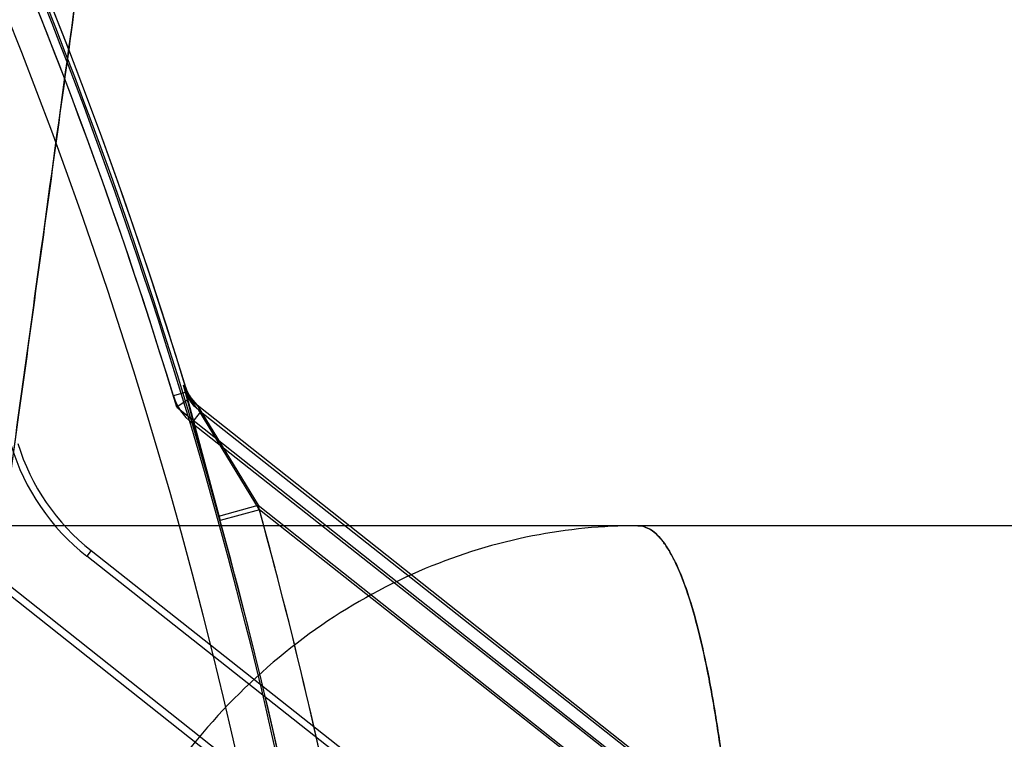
# Model space of a CAD drawing. Header units: millimetres. Extents: x 0 to 297, y 0 to 210.
# Tile 446 of 455: x 242.9437 to 243.0285, y 160.1041 to 160.1661. Entities that reach past the tile are written whole.
import ezdxf

# ---------------------------------------------------------------- set-up
doc = ezdxf.new("R2010")
doc.units = ezdxf.units.MM
doc.header["$LTSCALE"] = 16.335
doc.layers.get('0').update_dxf_attribs({"linetype": 'CONTINUOUS'})
for name, color, linetype in [('AXES_REF', 7, 'CONTINUOUS'), ('INTFCLR_1', 7, 'CONTINUOUS'), ('INTFCLR_144815', 7, 'CONTINUOUS'), ('INTFCLR_72935', 7, 'CONTINUOUS')]:
    doc.layers.add(name, color=color, linetype=linetype)

msp = doc.modelspace()

# ---------------------------------------------------------------- linework, layer by layer
at = {"color": 7, "linetype": 'Continuous'}
for radius in [6.787079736, 6.7865, 6.743039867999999]:
    msp.add_circle((241.4889104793, 154.7114782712), radius, dxfattribs=at)
msp.add_arc((241.4889104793, 154.7114782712), 6.72, 278.2771290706, 261.7228709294, dxfattribs=at)
at = {"layer": 'AXES_REF', "color": 7, "linetype": 'Continuous'}
msp.add_arc((241.4889104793, 154.7114782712), 6.874, 113.0826847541, 66.9173152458, dxfattribs=at)
at = {"layer": 'AXES_REF', "color": 9, "linetype": 'Continuous'}
msp.add_arc((241.4889104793, 154.7114782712), 6.191158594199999, 94.4118118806, 85.5881881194, dxfattribs=at)
at = {"layer": 'INTFCLR_1', "color": 9, "linetype": 'Continuous'}
for p, q in [((242.9581027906, 160.1340129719), (242.9569222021, 160.1336528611)), ((242.9579263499, 160.1341522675), (242.9609533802, 160.1229170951)), ((242.9585169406, 160.1313182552), (242.9592817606, 160.1322870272)), ((242.9591038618, 160.1324274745), (243.0381688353, 160.0700077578)), ((242.9643246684, 160.1238465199), (242.9591038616, 160.1324274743)), ((242.9643246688, 160.1238465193), (242.9609533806, 160.1229170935)), ((243.0360000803, 160.0672606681), (242.9643246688, 160.1238465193)), ((242.9498419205, 160.1203298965), (242.9494624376, 160.1198492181))]:
    msp.add_line(p, q, dxfattribs=at)
at = {"layer": 'INTFCLR_1', "color": 6, "linetype": 'Continuous'}
for p, q in [((242.9581027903, 160.134012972), (242.9579263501, 160.1341522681)), ((243.0284741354, 160.0760888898), (242.9585169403, 160.1313182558)), ((242.9498419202, 160.1203298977), (243.0236115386, 160.0620907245)), ((243.0230263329, 160.0617724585), (242.9494624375, 160.1198492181))]:
    msp.add_line(p, q, dxfattribs=at)
for centre, radius, start, end in [((242.553106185, 160.0104782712), 0.423418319, 16.9630954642, 50.66033312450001), ((242.553106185, 160.0104782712), 0.4221840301, 16.9630954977, 50.6004938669), ((242.553106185, 160.0104782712), 0.4195535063, 10.8985890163, 42.7086480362), ((242.9614505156, 160.1350341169), 0.0047342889, 196.9630937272, 231.7098301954), ((242.9614505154, 160.1350341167), 0.0035, 196.9630922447, 231.7098367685), ((242.9614505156, 160.1350341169), 0.0193467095, 196.9630953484, 231.7098366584), ((242.9614505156, 160.1350341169), 0.0187342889, 196.9630993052, 231.7098335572)]:
    msp.add_arc(centre, radius, start, end, dxfattribs=at)
at = {"layer": 'INTFCLR_1', "color": 9, "linetype": 'Continuous'}
for centre, radius, start, end in [((242.553106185, 160.0104782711), 0.4230504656, 4.2349584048, 43.61014177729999), ((242.5531061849, 160.0104782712), 0.4265594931, 4.2349578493, 15.4129247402)]:
    msp.add_arc(centre, radius, start, end, dxfattribs=at)
msp.add_open_spline([(242.9591038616, 160.1324274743), (242.9585574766, 160.1328588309), (242.9581291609, 160.13348633), (242.9579263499, 160.1341522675)], degree=3, dxfattribs=at)
at = {"layer": 'INTFCLR_144815', "color": 9, "linetype": 'Continuous'}
msp.add_line((243.0292331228, 160.1224782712), (242.8067616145, 160.1224782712), dxfattribs=at)
at = {"layer": 'INTFCLR_144815', "color": 7, "linetype": 'Continuous'}
for points, knots in [([(242.9949208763, 160.5484094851), (242.9952756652, 160.5484164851), (242.9953949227, 160.5472775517), (242.9955088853, 160.5463138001), (242.9955381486, 160.5450551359), (242.9955379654, 160.5438616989), (242.9955125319, 160.5426153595), (242.995469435, 160.5413374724), (242.9954031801, 160.5398541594), (242.9953261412, 160.5384399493), (242.9952418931, 160.5370632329), (242.9951647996, 160.5358940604), (242.9950789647, 160.5346694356), (242.994984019, 160.5333817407), (242.994871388, 160.5319246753), (242.9947375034, 160.5302691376), (242.9945862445, 160.5284761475), (242.9944155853, 160.5265266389), (242.9942229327, 160.5243986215), (242.9940067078, 160.5220853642), (242.9937637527, 160.5195591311), (242.9934875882, 160.5167618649), (242.9931745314, 160.5136709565), (242.9928257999, 160.5103075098), (242.9924359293, 160.5066260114), (242.9919830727, 160.5024357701), (242.9914811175, 160.4978829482), (242.9909223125, 160.4929038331), (242.9902957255, 160.487410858), (242.9895662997, 160.4811189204), (242.9887431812, 160.4741285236), (242.9878057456, 160.4662804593), (242.9867434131, 160.4575080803), (242.9855145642, 160.4474938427), (242.9841183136, 160.4362561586), (242.9825236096, 160.423570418), (242.9807141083, 160.4093320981), (242.9787132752, 160.3937471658), (242.9765228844, 160.3768399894), (242.9741807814, 160.3589082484), (242.9716687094, 160.3398151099), (242.9690243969, 160.31984771), (242.9662547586, 160.2990559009), (242.9633769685, 160.2775644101), (242.9603696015, 160.2552102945), (242.9572129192, 160.2318470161), (242.9539284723, 160.2076350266), (242.9505602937, 160.182896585), (242.9471217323, 160.1577250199), (242.943583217, 160.1319013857), (242.9398921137, 160.105042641), (242.93737534, 160.0867803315), (242.9360847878, 160.0774282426)], [0, 0, 0, 0, 0.002241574, 0.0047132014, 0.0072224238, 0.0098766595, 0.0123398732, 0.0150736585, 0.0179599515, 0.0217167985, 0.0240207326, 0.0266725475, 0.029118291, 0.0317754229, 0.0348287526, 0.0383497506, 0.0422672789, 0.04619496, 0.0507115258, 0.0557645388, 0.0608710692, 0.06674290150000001, 0.0735202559, 0.0804956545, 0.0881030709, 0.09690564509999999, 0.1071187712, 0.1170366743, 0.1285552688, 0.1420419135, 0.1570478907, 0.1730174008, 0.1919691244, 0.2128662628, 0.236750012, 0.2635013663, 0.293630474, 0.3274143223, 0.3627565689, 0.4013226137, 0.4416480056, 0.4844039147, 0.5285543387, 0.5741462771, 0.6213734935, 0.6710334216, 0.7230689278, 0.7757171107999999, 0.8287434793, 0.8835499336, 0.9403646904, 1, 1, 1, 1]), ([(242.9360847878, 160.0774282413), (242.9372606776, 160.0859465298), (242.9394653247, 160.1019439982), (242.9425694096, 160.1245136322), (242.9452975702, 160.1443967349), (242.9477094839, 160.1620127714), (242.9498573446, 160.1777323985), (242.9517733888, 160.1917824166), (242.9535049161, 160.2045018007), (242.9550897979, 160.21616449), (242.9565364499, 160.2268291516), (242.9578370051, 160.2364332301), (242.9589870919, 160.2449395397), (242.9600124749, 160.2525343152), (242.9609277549, 160.2593228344), (242.9617418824, 160.2653695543), (242.9624677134, 160.2707669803), (242.9631191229, 160.2756162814), (242.9636997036, 160.27994259), (242.9642273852, 160.283878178), (242.9646984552, 160.2873943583), (242.9651198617, 160.2905421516), (242.9655016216, 160.293395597), (242.9658480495, 160.2959864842), (242.9661641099, 160.298351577), (242.9664490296, 160.3004846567), (242.9667098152, 160.3024379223), (242.9669487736, 160.3042284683), (242.9671670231, 160.3058644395), (242.9673742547, 160.3074183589), (242.9675679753, 160.3088714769), (242.9678067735, 160.3106633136), (242.9679758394, 160.3119323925), (242.9680917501, 160.3128029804)], [0, 0, 0, 0, 0.1086009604, 0.2039477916, 0.2877238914, 0.3620651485, 0.4285031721, 0.4880977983, 0.5411506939, 0.5906228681, 0.6367442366, 0.6770723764, 0.71302358, 0.7451511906, 0.7738599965, 0.7995341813, 0.8222066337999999, 0.8426397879, 0.8613279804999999, 0.8773350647, 0.892788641, 0.9061319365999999, 0.9174444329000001, 0.9291470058, 0.9391444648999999, 0.9475796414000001, 0.9563257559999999, 0.9640319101, 0.9703936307, 0.9771701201, 0.9838307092, 0.9889079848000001, 1, 1, 1, 1])]:
    msp.add_open_spline(points, degree=3, knots=knots, dxfattribs=at)
at = {"layer": 'INTFCLR_144815', "color": 9, "linetype": 'Continuous'}
for points, knots in [([(242.9969043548, 160.1224782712), (242.9938741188, 160.1224782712), (242.9876078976, 160.121866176), (242.9783330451, 160.1190295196), (242.9694001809, 160.1141335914), (242.9613786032, 160.10729829), (242.9547597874, 160.098878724), (242.9498721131, 160.0894018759), (242.9468329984, 160.0794689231), (242.9459580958, 160.0727132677), (242.9457998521, 160.0694090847)], [0, 0, 0, 0, 0.1120066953, 0.2310131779, 0.3561439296, 0.4858595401, 0.6179059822, 0.7494999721, 0.8777274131, 1, 1, 1, 1]), ([(242.996904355, 160.1224782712), (242.9972907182, 160.1224782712), (242.9981707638, 160.1221636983), (242.999238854, 160.1210103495), (243.0000171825, 160.1196445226), (243.000637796, 160.1182387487), (243.0013185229, 160.1164095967), (243.0021092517, 160.1136924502), (243.0029549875, 160.1099251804), (243.0035829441, 160.1063684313), (243.0039925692, 160.1036355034), (243.0042267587, 160.1019337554), (243.0045861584, 160.0991623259), (243.005074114, 160.0947527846), (243.0056144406, 160.0885379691), (243.0059430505, 160.0836272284), (243.0061366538, 160.0801868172), (243.006262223, 160.0777700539), (243.0064608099, 160.0734224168), (243.0066760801, 160.0670590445), (243.0068042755, 160.0605753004), (243.0068575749, 160.0552463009), (243.0068770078, 160.0497701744), (243.0068523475, 160.0456383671), (243.0068188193, 160.0428744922)], [0, 0, 0, 0, 0.0141696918, 0.0322450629, 0.0566277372, 0.0716000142, 0.0885734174, 0.1281693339, 0.1752635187, 0.23012205, 0.2605881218, 0.2766094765, 0.2931202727, 0.3630793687, 0.4392923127, 0.5218901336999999, 0.54356936, 0.5656673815, 0.6106430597, 0.703181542, 0.7991653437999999, 0.8484703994, 0.8986287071, 1, 1, 1, 1]), ([(243.0068188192, 160.0428744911), (243.0068521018, 160.0456176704), (243.0068847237, 160.0510454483), (243.0068325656, 160.0590992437), (243.0067036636, 160.0656963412), (243.0065475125, 160.0708607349), (243.0063614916, 160.0757948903), (243.0060712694, 160.0816926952), (243.0056910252, 160.0874064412), (243.0053352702, 160.0917499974), (243.004964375, 160.0957406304), (243.0044548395, 160.1003536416), (243.0038484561, 160.1047049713), (243.0033160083, 160.1078802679), (243.0027948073, 160.1106370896), (243.0021169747, 160.1136639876), (243.0012115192, 160.1167758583), (243.0003695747, 160.1189289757), (242.9996469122, 160.1202953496), (242.9989997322, 160.121267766), (242.9981740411, 160.1221624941), (242.9972910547, 160.1224782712), (242.9969043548, 160.1224782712)], [0, 0, 0, 0, 0.1006106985, 0.199055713, 0.2953636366, 0.342590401, 0.3885395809, 0.4764458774, 0.5591383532, 0.5985355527, 0.6362718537, 0.7061191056, 0.7687234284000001, 0.7973639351, 0.8241873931, 0.8716144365, 0.9110602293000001, 0.9429569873, 0.9561975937, 0.9676399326, 0.9858181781, 1, 1, 1, 1])]:
    msp.add_open_spline(points, degree=3, knots=knots, dxfattribs=at)
at = {"layer": 'INTFCLR_72935', "color": 6, "linetype": 'Continuous'}
for p, q in [((242.9577951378, 160.1345809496), (242.9579720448, 160.134440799)), ((242.9582891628, 160.1334003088), (242.9572198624, 160.1326727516)), ((242.9589669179, 160.1328633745), (242.9582891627, 160.133400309)), ((242.9572198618, 160.1326727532), (243.0305435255, 160.0745839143)), ((242.9384153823, 160.1199973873), (242.9898835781, 160.0792229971)), ((242.9902970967, 160.0796767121), (242.9389504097, 160.1203548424))]:
    msp.add_line(p, q, dxfattribs=at)
at = {"layer": 'INTFCLR_72935', "color": 9, "linetype": 'Continuous'}
for p, q in [((242.9608456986, 160.1233069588), (242.9577951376, 160.1345809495)), ((243.0383082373, 160.0700071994), (242.9589669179, 160.1328633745)), ((242.958966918, 160.1328633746), (242.9642160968, 160.1242396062)), ((242.960845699, 160.1233069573), (242.9642160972, 160.1242396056)), ((242.9642160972, 160.1242396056), (243.0361348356, 160.0672637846))]:
    msp.add_line(p, q, dxfattribs=at)
at = {"layer": 'INTFCLR_72935', "color": 6, "linetype": 'Continuous'}
for centre, radius, start, end in [((242.553106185, 160.0104782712), 0.423418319, 16.876440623, 50.6603330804), ((242.553106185, 160.0104782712), 0.4221840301, 16.8240833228, 50.6004938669), ((242.553106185, 160.0104782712), 0.4228972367, 9.9390037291, 43.6299210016), ((242.9613186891, 160.1354654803), 0.0035, 197.0236291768, 231.6128554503)]:
    msp.add_arc(centre, radius, start, end, dxfattribs=at)
at = {"layer": 'INTFCLR_72935', "color": 9, "linetype": 'Continuous'}
for centre, radius, start, end in [((242.553106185, 160.0104782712), 0.426559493, 4.2349578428, 15.4677013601), ((242.5531061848, 160.0104782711), 0.423062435, 4.2349584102, 15.4677019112)]:
    msp.add_arc(centre, radius, start, end, dxfattribs=at)
msp.add_open_spline([(242.9577951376, 160.1345809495), (242.9579977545, 160.1339181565), (242.9584236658, 160.1332937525), (242.958966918, 160.1328633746)], degree=3, dxfattribs=at)

doc.saveas('drawing.dxf')
